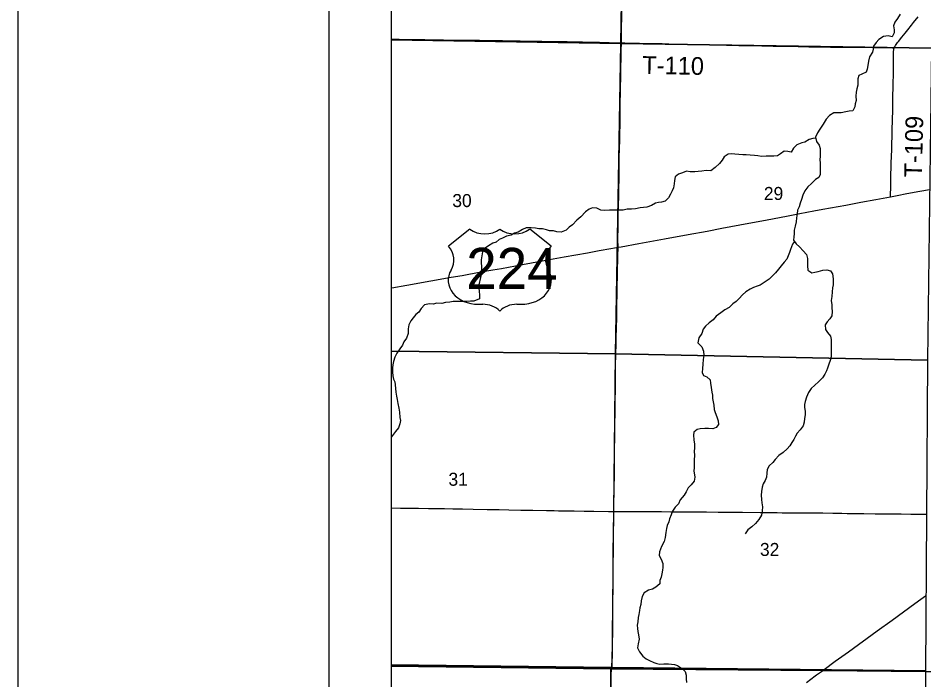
# Model space of a CAD drawing. Extents: x 0 to 34, y 0 to 22.
# Drawn here: x 2 to 3.457, y 17.395 to 18.46 of the extents above; entities that cross this region are included whole.
import ezdxf

# ---------------------------------------------------------------- set-up
doc = ezdxf.new("R2010")
doc.units = 0
for name, color, linetype in [('GM_X_County', 7, 'Continuous'), ('GM_X_County_Road', 7, 'Continuous'), ('GM_X_Minor_River', 7, 'Continuous'), ('GM_X_Section', 7, 'Continuous'), ('GM_X_Section_Text', 7, 'Continuous'), ('GM_X_Township', 7, 'Continuous'), ('GM_X_Township_Road', 7, 'Continuous'), ('GM_X_Township_Road_Text', 7, 'Continuous'), ('GM_X_US_Location', 7, 'Continuous'), ('GM_X_US_Route', 7, 'Continuous'), ('GM_X_US_Shield', 7, 'Continuous'), ('SH_Border', 7, 'Continuous'), ('SH_Data', 7, 'Continuous')]:
    doc.layers.add(name, color=color, linetype=linetype)

msp = doc.modelspace()

# ---------------------------------------------------------------- linework, layer by layer
at = {"layer": 'GM_X_County'}
msp.add_lwpolyline([(9.4, 14.3965), (9.4, 20.9), (2.6, 20.9), (2.6, 14.4092)], dxfattribs=at)
at = {"layer": 'GM_X_County_Road'}
for points in [[(2.9707, 18.42), (2.971, 18.4386), (2.9714, 18.4669), (2.9718, 18.4948), (2.9725, 18.5349), (2.9727, 18.5474), (2.9728, 18.566), (2.9731, 18.5856), (2.9737, 18.6139), (2.9739, 18.6257), (2.9739, 18.6362), (2.9744, 18.6648), (2.975, 18.7049), (2.9754, 18.7326), (2.9764, 18.7913), (2.9767, 18.8012), (2.9768, 18.8137), (2.9771, 18.8336), (2.9772, 18.846), (2.9784, 18.9193), (2.9784, 18.9212), (2.9785, 18.9236)], [(2.6, 18.4258), (2.6055, 18.4257), (2.613, 18.4256), (2.6316, 18.4253), (2.6465, 18.4253), (2.6546, 18.4253), (2.6844, 18.4248), (2.7239, 18.4242), (2.7425, 18.4239), (2.758, 18.4237), (2.768, 18.4235), (2.7795, 18.4234), (2.808, 18.4229), (2.8313, 18.4225), (2.8425, 18.4223), (2.8674, 18.422), (2.8832, 18.4217), (2.9078, 18.4213), (2.9354, 18.4207), (2.9507, 18.4204), (2.9707, 18.42)], [(2.9652, 18.0911), (2.965, 18.1033), (2.9654, 18.1241), (2.9657, 18.1423), (2.9661, 18.1599), (2.9663, 18.1714), (2.9671, 18.2152), (2.9673, 18.2354), (2.9679, 18.2636), (2.9685, 18.2988), (2.9689, 18.3193), (2.9697, 18.3681), (2.9705, 18.4069), (2.9707, 18.42)], [(2.9584, 17.666), (2.9585, 17.6779), (2.9589, 17.6981), (2.9594, 17.7307), (2.9596, 17.7568), (2.9599, 17.7945), (2.9605, 17.8373), (2.9609, 17.8693), (2.9613, 17.9011), (2.962, 17.9362), (2.9624, 17.9483), (2.9628, 17.9588), (2.9632, 17.98), (2.9634, 17.9974), (2.9637, 18.0166), (2.9644, 18.0564), (2.9649, 18.0704), (2.9651, 18.0788), (2.9652, 18.0887), (2.9652, 18.0911)], [(2.9549, 17.4148), (2.9551, 17.4171), (2.9553, 17.4194), (2.9557, 17.4253), (2.9561, 17.4327), (2.9563, 17.4442), (2.9566, 17.4815), (2.9568, 17.5101), (2.9572, 17.5533), (2.9574, 17.5723), (2.9576, 17.6002), (2.958, 17.6316), (2.9584, 17.666)], [(3.2956, 17.4112), (3.2969, 17.4121), (3.3148, 17.4252), (3.3359, 17.4405), (3.3819, 17.474), (3.4061, 17.4914), (3.4428, 17.5181), (3.4522, 17.5252), (3.4597, 17.5303)], [(2.9535, 17.1477), (2.9535, 17.1515), (2.9536, 17.163), (2.9537, 17.1801), (2.9538, 17.1919), (2.9538, 17.2311), (2.9538, 17.264), (2.9538, 17.2836), (2.9539, 17.3181), (2.9539, 17.3355), (2.954, 17.3532), (2.9543, 17.4048), (2.9546, 17.4107), (2.9549, 17.4148)], [(3.2683, 17.3913), (3.2822, 17.4016)], [(3.2822, 17.4016), (3.2846, 17.4033), (3.2956, 17.4112)]]:
    msp.add_lwpolyline(points, dxfattribs=at)
at = {"layer": 'GM_X_Minor_River'}
for points in [[(3.4192, 18.4661), (3.415, 18.4592), (3.4105, 18.4533), (3.4086, 18.4473), (3.4097, 18.4405), (3.4097, 18.4357), (3.4061, 18.4296), (3.3999, 18.431), (3.3921, 18.43), (3.3848, 18.4253), (3.3806, 18.4202), (3.3761, 18.4145), (3.3755, 18.4095), (3.3749, 18.4048), (3.37, 18.3972), (3.3681, 18.3904), (3.3674, 18.3832)], [(3.3674, 18.3832), (3.3662, 18.3777), (3.3642, 18.3727), (3.3577, 18.3695), (3.3528, 18.3672), (3.3513, 18.3619), (3.3513, 18.3572), (3.3509, 18.3515), (3.3492, 18.346), (3.3483, 18.3405), (3.3481, 18.3342), (3.3485, 18.3269), (3.347, 18.3215), (3.3462, 18.3168), (3.343, 18.3104), (3.3371, 18.31), (3.3316, 18.309), (3.3243, 18.3071), (3.3171, 18.3071), (3.3122, 18.3071), (3.3052, 18.3031), (3.3002, 18.2969), (3.2951, 18.2891), (3.2898, 18.2809), (3.2863, 18.2753), (3.2832, 18.2682), (3.2844, 18.2614), (3.2887, 18.255), (3.2902, 18.2497), (3.2904, 18.2426), (3.2902, 18.237), (3.29, 18.232), (3.2902, 18.2265), (3.2906, 18.2205), (3.2902, 18.2133), (3.2904, 18.2079), (3.2882, 18.2032), (3.2832, 18.2002), (3.2764, 18.1937), (3.2706, 18.1882), (3.2658, 18.182), (3.2624, 18.1751), (3.2604, 18.1679), (3.2583, 18.162), (3.2568, 18.1562), (3.2541, 18.1509), (3.2532, 18.1446), (3.2526, 18.1385), (3.2517, 18.1321), (3.2502, 18.1249), (3.2488, 18.1186), (3.2485, 18.1129), (3.2479, 18.108), (3.2473, 18.1025), (3.2519, 18.0968), (3.2572, 18.0917), (3.2632, 18.0853), (3.2685, 18.0794), (3.2702, 18.0729), (3.27, 18.0674), (3.27, 18.061), (3.2708, 18.054), (3.2772, 18.0502), (3.2821, 18.0508), (3.287, 18.0521), (3.295, 18.054), (3.3014, 18.0549), (3.3073, 18.0532), (3.3101, 18.0485), (3.3116, 18.0405), (3.3116, 18.0356), (3.3111, 18.0307), (3.3103, 18.0259), (3.3097, 18.0195), (3.309, 18.0121), (3.3082, 18.0056), (3.309, 17.9984), (3.3094, 17.9937), (3.3099, 17.9876), (3.3094, 17.981), (3.3062, 17.9761), (3.3016, 17.9709), (3.2986, 17.9662), (3.2992, 17.959), (3.3024, 17.9539), (3.3071, 17.9482), (3.3084, 17.9425), (3.3082, 17.9378), (3.3079, 17.9315), (3.3082, 17.9247), (3.3084, 17.9199), (3.3082, 17.915), (3.3064, 17.9088), (3.3045, 17.9033), (3.3022, 17.8968), (3.3005, 17.8921), (3.2977, 17.8869), (3.2943, 17.8811), (3.2878, 17.8746), (3.2761, 17.864), (3.2716, 17.8575)], [(3.2835, 18.2665), (3.2789, 18.2658), (3.2725, 18.2644), (3.2658, 18.2599), (3.2609, 18.2588), (3.2528, 18.2557), (3.2473, 18.2502), (3.2439, 18.2438), (3.2384, 18.2453), (3.2324, 18.2455), (3.2267, 18.2411), (3.2216, 18.2381), (3.2161, 18.2377), (3.211, 18.2375), (3.2038, 18.2375), (3.1962, 18.2369), (3.1902, 18.2379), (3.1849, 18.2386), (3.1779, 18.2392), (3.1713, 18.2396), (3.1662, 18.2398), (3.1597, 18.2401), (3.1533, 18.2409), (3.1484, 18.2411), (3.1422, 18.2407), (3.1361, 18.2367), (3.1329, 18.231), (3.1285, 18.2255), (3.1217, 18.2191), (3.1144, 18.214), (3.107, 18.2143), (3.1, 18.2134), (3.0941, 18.213), (3.0888, 18.2126), (3.0813, 18.2124), (3.0756, 18.2136), (3.0688, 18.2109), (3.0625, 18.2088), (3.0572, 18.2043), (3.0561, 18.1984), (3.0554, 18.1931), (3.0544, 18.1866), (3.0525, 18.1819), (3.0499, 18.1764), (3.0465, 18.1705), (3.041, 18.165), (3.0351, 18.1637), (3.0302, 18.1633), (3.0253, 18.1622), (3.0189, 18.1584), (3.0113, 18.1553), (3.0062, 18.1549), (3.0007, 18.1542), (2.9933, 18.1529), (2.9871, 18.1525), (2.9799, 18.1523), (2.9733, 18.1508), (2.9684, 18.1506), (2.9627, 18.1506), (2.9576, 18.1508), (2.9515, 18.1508), (2.9434, 18.1502), (2.9375, 18.1507), (2.9311, 18.1538), (2.9243, 18.1543), (2.919, 18.1523), (2.9131, 18.1483), (2.9052, 18.1401), (2.8992, 18.1348), (2.8922, 18.1272), (2.8867, 18.1234), (2.8818, 18.1185), (2.8738, 18.1153), (2.8668, 18.1158), (2.8615, 18.1174), (2.8551, 18.1177), (2.8502, 18.1189), (2.8437, 18.1209), (2.8379, 18.1209), (2.8326, 18.1219), (2.8252, 18.1223), (2.8175, 18.1225), (2.8116, 18.1198), (2.8048, 18.1156), (2.7987, 18.1135), (2.7931, 18.1107), (2.7857, 18.109), (2.7794, 18.1059), (2.7742, 18.1037), (2.7689, 18.0993), (2.7638, 18.0978), (2.7568, 18.0934), (2.7499, 18.0883), (2.7471, 18.0836), (2.746, 18.0775), (2.7452, 18.0707), (2.7452, 18.0655), (2.7456, 18.0606), (2.7456, 18.0534), (2.7448, 18.0481), (2.7441, 18.0426)], [(3.2492, 18.1002), (3.246, 18.0963), (3.2428, 18.0875), (3.2409, 18.0824), (3.2367, 18.072), (3.2324, 18.0669), (3.2279, 18.061), (3.2235, 18.056), (3.2188, 18.0502), (3.2135, 18.0452), (3.2086, 18.0397), (3.2019, 18.0352), (3.1938, 18.0299), (3.1889, 18.0284), (3.1834, 18.0263), (3.1779, 18.0238), (3.1711, 18.0194), (3.1655, 18.0145), (3.1602, 18.0088), (3.1552, 18.0039), (3.1501, 17.9999), (3.1439, 17.9944), (3.1373, 17.9902), (3.1307, 17.9855), (3.1233, 17.98), (3.1182, 17.9741), (3.1117, 17.9695), (3.1059, 17.9642), (3.1023, 17.9591), (3.0998, 17.9525), (3.0953, 17.9455), (3.0938, 17.9373), (3.1, 17.9309), (3.1029, 17.9242), (3.1031, 17.917), (3.1023, 17.9108), (3.1014, 17.9028), (3.1012, 17.8962), (3.1004, 17.8897), (3.1027, 17.885), (3.1082, 17.8829), (3.1133, 17.8776), (3.1142, 17.8727), (3.115, 17.8655), (3.1159, 17.8582), (3.1171, 17.8533), (3.1174, 17.848), (3.1182, 17.8425), (3.1193, 17.837), (3.1201, 17.8304), (3.1214, 17.8255), (3.1244, 17.8186), (3.1265, 17.812), (3.1267, 17.8059), (3.1233, 17.8012), (3.1178, 17.7991), (3.1108, 17.7995), (3.105, 17.7997), (3.0974, 17.7991), (3.0923, 17.7978), (3.0874, 17.7936), (3.0866, 17.7888), (3.087, 17.7816), (3.0881, 17.7742), (3.0881, 17.768), (3.0878, 17.7629), (3.088, 17.7562), (3.0878, 17.7494), (3.0878, 17.7432), (3.0876, 17.7365), (3.0874, 17.7314), (3.0889, 17.7212), (3.0878, 17.7147), (3.0829, 17.709), (3.0781, 17.7043), (3.0751, 17.6975), (3.0719, 17.6925), (3.0653, 17.6847), (3.0624, 17.6787), (3.0573, 17.673), (3.0528, 17.6665), (3.0505, 17.6607), (3.0482, 17.6542), (3.0467, 17.6495), (3.0445, 17.6438), (3.0431, 17.6387), (3.0424, 17.6322), (3.0409, 17.6243), (3.0394, 17.6178), (3.0352, 17.6097), (3.0318, 17.6013), (3.0314, 17.5952), (3.0346, 17.5894), (3.0375, 17.5827), (3.0375, 17.5763), (3.0369, 17.5715), (3.0358, 17.5661), (3.0346, 17.5607), (3.0326, 17.5549), (3.0326, 17.5496), (3.0258, 17.5442)], [(2.7441, 18.0426), (2.7414, 18.0307), (2.7411, 18.0254), (2.7416, 18.0204), (2.7426, 18.014), (2.7424, 18.0083), (2.7331, 18.0043), (2.7276, 18.0043), (2.7218, 18.0039), (2.7112, 18.0037), (2.7061, 18.0039), (2.7002, 18.0039), (2.6945, 18.0028), (2.6879, 18.0022), (2.6817, 18.0005), (2.6737, 18.0014), (2.6679, 17.9997), (2.6618, 17.9999), (2.6539, 17.9984), (2.6484, 17.9925), (2.6446, 17.9868), (2.6397, 17.9828), (2.6354, 17.9775), (2.632, 17.9726), (2.6284, 17.9663), (2.6276, 17.9597), (2.6274, 17.9525), (2.6248, 17.9447), (2.6204, 17.9387), (2.6183, 17.9337), (2.6144, 17.9277), (2.6091, 17.9207), (2.6059, 17.9142), (2.604, 17.9072), (2.603, 17.9021), (2.6023, 17.8971), (2.6021, 17.8903), (2.6027, 17.8841), (2.6042, 17.8791), (2.6061, 17.8744), (2.6068, 17.8696), (2.6072, 17.8638), (2.6078, 17.8581), (2.6089, 17.8516), (2.61, 17.8463), (2.6108, 17.8399), (2.6125, 17.8323), (2.6136, 17.8259), (2.6144, 17.8175), (2.615, 17.8126), (2.6142, 17.8073), (2.6121, 17.8008), (2.6074, 17.7946), (2.6025, 17.7881), (2.6, 17.7856)], [(3.2716, 17.8575), (3.2687, 17.8502), (3.2661, 17.8429), (3.2651, 17.8382), (3.2653, 17.8335), (3.2661, 17.8276), (3.2663, 17.8215), (3.2655, 17.8155), (3.2646, 17.81), (3.2633, 17.8041), (3.2582, 17.7974), (3.2532, 17.7921), (3.251, 17.787), (3.2481, 17.7821), (3.2447, 17.7771), (3.2415, 17.7718), (3.2375, 17.7671), (3.2311, 17.761), (3.2237, 17.7561), (3.2181, 17.7496), (3.2141, 17.7447), (3.2086, 17.7398), (3.2054, 17.7337), (3.2046, 17.7278), (3.2041, 17.7214), (3.202, 17.7159), (3.1986, 17.7106), (3.1973, 17.7053), (3.1958, 17.6984), (3.1954, 17.6924), (3.1958, 17.6852), (3.1965, 17.6801), (3.1975, 17.6738), (3.1973, 17.6672), (3.1959, 17.6601), (3.1918, 17.6533), (3.1863, 17.6467), (3.1803, 17.6412), (3.174, 17.6368), (3.1699, 17.6304)], [(3.0258, 17.5442), (3.0205, 17.5414), (3.0144, 17.5395), (3.0072, 17.5355), (3.0042, 17.5293), (3.0027, 17.5222), (3.0017, 17.5167), (3.0004, 17.5114), (2.9997, 17.5067), (2.9989, 17.5003), (2.9978, 17.4955), (2.997, 17.4885), (2.9961, 17.4832), (2.9964, 17.4779), (2.997, 17.4729), (2.998, 17.4678), (2.9991, 17.461), (2.9974, 17.4532), (2.9963, 17.447), (2.9999, 17.4405), (3.0053, 17.4333), (3.0104, 17.4292), (3.0159, 17.4265), (3.0226, 17.4231), (3.0277, 17.4214), (3.0326, 17.4204), (3.0388, 17.421), (3.0464, 17.421), (3.0513, 17.4205), (3.0562, 17.4201), (3.0611, 17.4187), (3.0676, 17.4144), (3.073, 17.4087), (3.0747, 17.4028), (3.0751, 17.397), (3.0755, 17.3913)]]:
    msp.add_lwpolyline(points, dxfattribs=at)
at = {"layer": 'GM_X_Section'}
for p, q in [((2.6, 18.9257), (2.6, 18.4245)), ((2.6, 18.4245), (2.6, 17.9238)), ((2.6, 17.9238), (2.6, 17.4194)), ((2.6, 17.4194), (2.6, 16.9153))]:
    msp.add_line(p, q, dxfattribs=at)
for points in [[(2.6, 18.4245), (2.9699, 18.4187), (2.9778, 18.923), (2.6, 18.9257)], [(2.6, 17.9238), (2.9614, 17.9199), (2.9699, 18.4187), (2.6, 18.4245)], [(2.6, 17.4194), (2.9539, 17.4153), (2.9558, 17.4152), (2.9614, 17.9199), (2.6, 17.9238)], [(2.6, 16.9153), (2.9508, 16.9064), (2.9539, 17.4153), (2.6, 17.4194)]]:
    msp.add_lwpolyline(points, dxfattribs=at)
for points in [[(2.9778, 18.923), (3.4777, 18.9113), (3.4698, 18.4114), (2.9699, 18.4187)], [(2.9699, 18.4187), (3.4698, 18.4114), (3.4632, 17.9094), (2.9614, 17.9199)], [(2.9614, 17.9199), (3.4632, 17.9094), (3.4597, 17.4098), (2.9558, 17.4152)], [(2.9539, 17.4153), (2.9558, 17.4152), (3.4597, 17.4098), (3.458, 16.9079), (2.9508, 16.9064)]]:
    msp.add_lwpolyline(points, close=True, dxfattribs=at)
at = {"layer": 'GM_X_Township'}
for p, q in [((2.6, 20.4221), (2.6, 17.4175)), ((2.6, 17.4175), (2.6, 14.4092))]:
    msp.add_line(p, q, dxfattribs=at)
for points in [[(2.6, 17.4175), (2.9537, 17.413), (3.2952, 17.4102), (3.4595, 17.4086), (3.96, 17.4052), (3.975, 17.4053), (4.3251, 17.4032), (4.7785, 17.4042)], [(4.7785, 17.4042), (4.3251, 17.4032), (3.975, 17.4053), (3.96, 17.4052), (3.4595, 17.4086), (3.2952, 17.4102), (2.9537, 17.413), (2.6, 17.4175)]]:
    msp.add_lwpolyline(points, dxfattribs=at)
at = {"layer": 'GM_X_Township_Road'}
for points in [[(3.4096, 18.4116), (3.4096, 18.4118), (3.4104, 18.4135), (3.4116, 18.4155), (3.4126, 18.417), (3.4137, 18.4187), (3.415, 18.4203), (3.4166, 18.4221), (3.422, 18.4289), (3.4273, 18.4353), (3.4313, 18.4405), (3.4375, 18.4485), (3.4408, 18.4527), (3.4479, 18.4618)], [(2.9707, 18.42), (2.9764, 18.4198), (2.9926, 18.4194), (2.9998, 18.4193), (3.011, 18.419), (3.0184, 18.4189), (3.0237, 18.4187), (3.0361, 18.4185), (3.0467, 18.4183), (3.0619, 18.4179), (3.0703, 18.4178), (3.0768, 18.4176), (3.0895, 18.4173), (3.105, 18.417), (3.1184, 18.4167), (3.1271, 18.4165), (3.1398, 18.4162), (3.1492, 18.416), (3.1594, 18.4158), (3.1743, 18.4154), (3.1967, 18.4149), (3.2147, 18.4146), (3.2333, 18.4142), (3.2551, 18.4138), (3.2724, 18.4136), (3.2858, 18.4134), (3.3069, 18.4131), (3.3221, 18.413), (3.3389, 18.4128), (3.356, 18.4127), (3.3619, 18.4126), (3.3755, 18.4124), (3.3926, 18.4122), (3.4067, 18.4117), (3.4096, 18.4116)], [(3.4036, 18.1724), (3.4037, 18.1761), (3.4039, 18.1872), (3.4043, 18.2006), (3.4049, 18.2271), (3.4055, 18.2475), (3.4062, 18.2796), (3.4071, 18.3121), (3.4074, 18.3305), (3.4079, 18.3523), (3.4082, 18.3718), (3.4082, 18.3793), (3.4083, 18.3948), (3.4085, 18.3998), (3.4086, 18.4026), (3.4087, 18.406), (3.4089, 18.4088), (3.4092, 18.4103), (3.4096, 18.4116)], [(2.6, 17.6719), (2.6154, 17.6717), (2.6297, 17.6715), (2.644, 17.6713), (2.6604, 17.671), (2.6685, 17.6709), (2.68, 17.6708), (2.6859, 17.6707), (2.6993, 17.6704), (2.7039, 17.6703), (2.7148, 17.6703), (2.7319, 17.67), (2.7546, 17.6695), (2.7739, 17.6692), (2.7894, 17.6688), (2.809, 17.6682), (2.8161, 17.6682), (2.8282, 17.6681), (2.8503, 17.6678), (2.8627, 17.6675), (2.8696, 17.6674), (2.8944, 17.6671), (2.9109, 17.6668), (2.9261, 17.6666), (2.9497, 17.6663), (2.9584, 17.666)], [(2.9584, 17.666), (2.96, 17.666), (2.9681, 17.666), (2.9873, 17.666), (3.0022, 17.6659), (3.0209, 17.6659), (3.0352, 17.6659), (3.0504, 17.6657), (3.0585, 17.6658), (3.0802, 17.6657), (3.0939, 17.6656), (3.1076, 17.6656), (3.1262, 17.6653), (3.1424, 17.6651), (3.1567, 17.6651), (3.1657, 17.665), (3.194, 17.6647), (3.2092, 17.6645), (3.2213, 17.6644), (3.2291, 17.6642), (3.2319, 17.6641), (3.2412, 17.6642), (3.2583, 17.6641), (3.2692, 17.664), (3.2797, 17.6639), (3.2946, 17.6637), (3.3108, 17.6633), (3.3254, 17.6632), (3.3341, 17.6631), (3.3503, 17.6629), (3.3608, 17.6629), (3.3789, 17.6626), (3.3938, 17.6625), (3.4074, 17.6623), (3.4208, 17.6622), (3.4363, 17.662), (3.4466, 17.662), (3.4612, 17.6617)]]:
    msp.add_lwpolyline(points, dxfattribs=at)
at = {"layer": 'GM_X_US_Route'}
msp.add_lwpolyline([(2.6, 18.0253), (2.6015, 18.0256), (2.6253, 18.0299), (2.6639, 18.0368), (2.6969, 18.0427), (2.7147, 18.0458), (2.7446, 18.0514), (2.7639, 18.0547), (2.7777, 18.0571), (2.8116, 18.0634), (2.8492, 18.0702), (2.8783, 18.0754), (2.9159, 18.0822), (2.9349, 18.0857), (2.9536, 18.089), (2.9652, 18.0911), (2.9704, 18.092), (2.9988, 18.0971), (3.0165, 18.1004), (3.0401, 18.1047), (3.0781, 18.1114), (3.1089, 18.117), (3.1324, 18.1215), (3.1612, 18.1269), (3.2051, 18.1354), (3.2362, 18.1413), (3.2579, 18.1453), (3.2802, 18.1495), (3.2946, 18.1522), (3.3316, 18.159), (3.3557, 18.1634), (3.3802, 18.168), (3.4036, 18.1724), (3.4144, 18.1744), (3.4297, 18.1773), (3.4507, 18.1813), (3.4664, 18.1842)], dxfattribs=at)
at = {"layer": 'GM_X_US_Shield'}
for p, q in [((2.7269, 18.1203), (2.6926, 18.0928)), ((2.8574, 18.0928), (2.8231, 18.1203)), ((2.7407, 17.9994), (2.7475, 17.9994)), ((2.8025, 17.9994), (2.8093, 17.9994))]:
    msp.add_line(p, q, dxfattribs=at)
for centre, major_axis, start_param, end_param in [((2.751, 18.1399), (-0.0343, 0), 0.795399, 2.346194), ((2.799, 18.1399), (-0.0343, 0), 0.795399, 2.346194), ((2.6532, 18.0707), (0.0481, 0), 5.838949, 6.894067), ((2.8968, 18.0707), (-0.0481, 0), 5.672304, 6.727422), ((2.7401, 18.0379), (0.0481, 0), 2.702327, 4.723529), ((2.8099, 18.0379), (-0.0481, 0), 1.559657, 3.580859), ((2.7475, 17.9719), (-0.0343, 0), 3.785094, 4.712389), ((2.8025, 17.9719), (-0.0343, 0), 4.712389, 5.639684)]:
    msp.add_ellipse(centre, major_axis=major_axis, ratio=0.8, start_param=start_param, end_param=end_param, dxfattribs=at)
at = {"layer": 'SH_Border'}
msp.add_lwpolyline([(2, 21.5), (33.5, 21.5), (33.5, 0.5), (2, 0.5)], close=True, dxfattribs=at)
at = {"layer": 'SH_Data'}
for p, q in [((2.5, 21), (2.5, 14)), ((2.6, 20.9), (2.6, 14.1))]:
    msp.add_line(p, q, dxfattribs=at)

# ---------------------------------------------------------------- texts
at = {"layer": 'GM_X_Section_Text'}
for s, p in [('29', (3.1999, 18.1671)), ('30', (2.6986, 18.1557)), ('31', (2.6924, 17.7075)), ('32', (3.1936, 17.5946))]:
    msp.add_text(s, height=0.02093, rotation=0, dxfattribs=at).set_placement(p)
at = {"layer": 'GM_X_Township_Road_Text'}
for s, rotation, p in [('T-110', 358.8815, (3.004, 18.3701)), ('T-109', 88.6032, (3.454, 18.2029))]:
    msp.add_text(s, height=0.02841, rotation=rotation, dxfattribs=at).set_placement(p)
at = {"layer": 'GM_X_US_Location'}
for s in ['0', '/']:
    msp.add_text(s, height=0.0000947, dxfattribs=at).set_placement((2.7751, 18.057))
msp.add_text('224', height=0.0000947, rotation=0, dxfattribs=at).set_placement((2.7459, 18.0374))
at = {"layer": 'GM_X_US_Shield'}
msp.add_text('224', height=0.06592, dxfattribs=at).set_placement((2.721, 18.0241))

doc.saveas('drawing.dxf')
